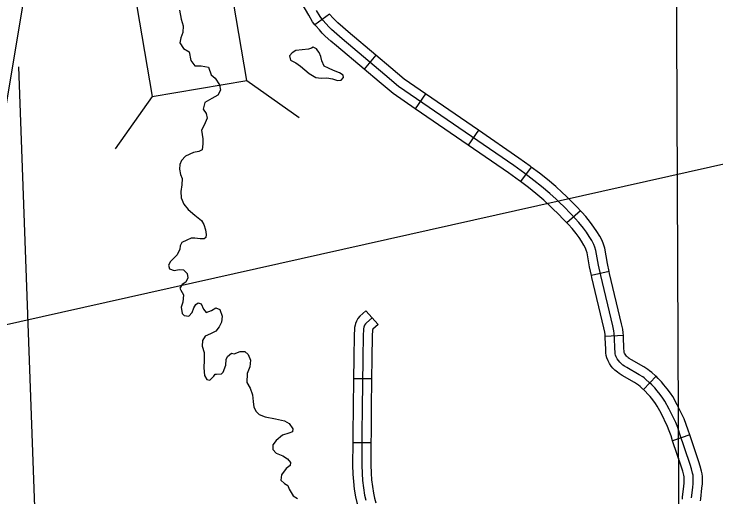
# Model space of a CAD drawing. Extents: x -492261 to -432772, y 1441225 to 1452922.
# Drawn here: x -458703.7 to -458538.4, y 1450967.5 to 1451081.3 of the extents above; entities that cross this region are included whole.
import ezdxf

# ---------------------------------------------------------------- set-up
doc = ezdxf.new("R2010")
doc.units = 0
doc.layers.add('Default', color=7, linetype='Continuous')
doc.layers.add('R_Draft', color=7, linetype='Continuous')

msp = doc.modelspace()

# ---------------------------------------------------------------- linework, layer by layer
at = {"layer": 'Default'}
for p, q in [((-458629.37, 1451081.25), (-458632.82, 1451078.71)), ((-458618.5, 1451071.55), (-458621.28, 1451068.28)), ((-458648.84, 1451065.6), (-458636.54, 1451056.88)), ((-458606.78, 1451062.44), (-458609.21, 1451058.91)), ((-458671.15, 1451061.8), (-458679.87, 1451049.5)), ((-458594.35, 1451053.89), (-458596.78, 1451050.36)), ((-458581.9, 1451045.21), (-458584.48, 1451041.78)), ((-458570.35, 1451034.94), (-458573.51, 1451032.05)), ((-458563.58, 1451020.62), (-458567.77, 1451019.71)), ((-458620.83, 1451011.34), (-458617.97, 1451008.16)), ((-458560.22, 1451005.57), (-458564.5, 1451005.34)), ((-458552.55, 1450995.94), (-458555.53, 1450992.86)), ((-458623.76, 1450995.46), (-458619.48, 1450995.4)), ((-458544.58, 1450982.13), (-458548.64, 1450980.78)), ((-458623.93, 1450980.36), (-458619.65, 1450980.33))]:
    msp.add_line(p, q, dxfattribs=at)
for points in [[(-458757.7, 1450741.98), (-458745.63, 1450812.29), (-458736.45, 1450871.08), (-458726.32, 1450928.11), (-458715.37, 1450995.48), (-458707.04, 1451050.66), (-458697.6, 1451107.2), (-458692.45, 1451138.71), (-458691.87, 1451140.9), (-458691.14, 1451145.04), (-458690.95, 1451148.63), (-458690.58, 1451152.32), (-458689.82, 1451232.97), (-458689.08, 1451310.72), (-458688.32, 1451401.84), (-458688.21, 1451497.57), (-458687.01, 1451560.44), (-458686.91, 1451606.08)], [(-458548.3, 1450741.98), (-458547.83, 1450799.69), (-458547.12, 1450949.17), (-458547.73, 1451095.88)], [(-458632.82, 1451078.71), (-458633.37, 1451079.45), (-458634.29, 1451080.96), (-458642.22, 1451094.47)], [(-458664.71, 1451082.18), (-458664.34, 1451080.01), (-458663.82, 1451078.5), (-458663.92, 1451076.89), (-458664.4, 1451075.65), (-458664.63, 1451074.44), (-458663.77, 1451073.14), (-458662.46, 1451072.34), (-458662.01, 1451070.31), (-458661.09, 1451069.05), (-458659.6, 1451069.03), (-458657.88, 1451068.75), (-458657.29, 1451066.9), (-458656.35, 1451066.13), (-458655.26, 1451064.6), (-458655.08, 1451063.29), (-458655.65, 1451062.16), (-458657.06, 1451061.38), (-458658.75, 1451060.42), (-458659.14, 1451058.86), (-458658.4, 1451057.82), (-458658.17, 1451056.7), (-458658.93, 1451055.08), (-458659.56, 1451053.89), (-458659.22, 1451051.89), (-458659.22, 1451050.68), (-458659.39, 1451049.28), (-458660.12, 1451048.91), (-458661.4, 1451048.65), (-458663.27, 1451047.8), (-458664.21, 1451046.8), (-458664.65, 1451045.79), (-458664.73, 1451044.75), (-458664.5, 1451043.44), (-458664.1, 1451042.51), (-458664.15, 1451041.07), (-458664.37, 1451039.46), (-458664.3, 1451037.97), (-458663.69, 1451036.44), (-458662.69, 1451035.2), (-458661.11, 1451033.89), (-458659.51, 1451032.67), (-458658.97, 1451031.68), (-458658.62, 1451030.45), (-458658.42, 1451029.37), (-458658.49, 1451028.62), (-458658.91, 1451028.3), (-458659.88, 1451028.33), (-458661.12, 1451028.47), (-458662, 1451028.51), (-458662.99, 1451027.99), (-458664.15, 1451027.48)], [(-458544.17, 1450967.34), (-458543.87, 1450969.79), (-458543.8, 1450970.73), (-458543.78, 1450972.2), (-458543.84, 1450972.64), (-458543.94, 1450973.14), (-458544.21, 1450974.18), (-458544.51, 1450975.16), (-458546.99, 1450982.59), (-458547.44, 1450983.87), (-458547.91, 1450985.03), (-458549.47, 1450988.22), (-458550.47, 1450990.05), (-458550.94, 1450990.78), (-458551.6, 1450991.68), (-458552.32, 1450992.55), (-458552.87, 1450993.19), (-458553.55, 1450993.93), (-458554.15, 1450994.51), (-458554.92, 1450995.21), (-458555.37, 1450995.56), (-458555.69, 1450995.79), (-458556.55, 1450996.31), (-458559.43, 1450998), (-458560.01, 1450998.36), (-458560.35, 1450998.6), (-458560.59, 1450998.79), (-458560.79, 1450998.97), (-458561.09, 1450999.27), (-458561.38, 1450999.63), (-458561.68, 1451000.08), (-458561.91, 1451000.51), (-458562.08, 1451000.93), (-458562.14, 1451001.2), (-458562.2, 1451001.67), (-458562.25, 1451002.42), (-458562.34, 1451005.12), (-458562.39, 1451006.01), (-458562.48, 1451006.69), (-458562.73, 1451007.86), (-458565.58, 1451019.72), (-458566.09, 1451022.11), (-458566.7, 1451025.57), (-458566.95, 1451026.34), (-458567.22, 1451027.02), (-458567.65, 1451027.9), (-458568.27, 1451028.9), (-458568.91, 1451029.86), (-458569.65, 1451030.86), (-458570.7, 1451032.15), (-458571.59, 1451033.13), (-458572.59, 1451034.21), (-458574.23, 1451035.89), (-458575.2, 1451036.8), (-458576.08, 1451037.65), (-458577.58, 1451039), (-458579.49, 1451040.62), (-458581.28, 1451042.06), (-458583.43, 1451043.67), (-458586.05, 1451045.59), (-458613.15, 1451064.22), (-458616.37, 1451066.92), (-458626.39, 1451075.44), (-458627.67, 1451076.49), (-458628.93, 1451077.6), (-458629.55, 1451078.23), (-458630.2, 1451078.93), (-458630.99, 1451079.84), (-458631.59, 1451080.65), (-458632.45, 1451082.06)], [(-458618.5, 1451071.55), (-458625.02, 1451077.09), (-458626.28, 1451078.12), (-458627.46, 1451079.16), (-458628, 1451079.71), (-458628.61, 1451080.37), (-458629.32, 1451081.18), (-458629.37, 1451081.25)], [(-458621.28, 1451068.28), (-458627.77, 1451073.8), (-458629.06, 1451074.85), (-458630.41, 1451076.05), (-458631.1, 1451076.75), (-458631.79, 1451077.5), (-458632.66, 1451078.49), (-458632.82, 1451078.71)], [(-458631.87, 1451072.23), (-458632.12, 1451072.62), (-458632.47, 1451073.07), (-458633.28, 1451073.42), (-458633.65, 1451073.21), (-458634.36, 1451072.94), (-458637.32, 1451072.63), (-458638.17, 1451072.15), (-458638.78, 1451071.42), (-458638.61, 1451070.42), (-458637.36, 1451069.74), (-458636.23, 1451068.99), (-458634.16, 1451067.26), (-458632.59, 1451066.3), (-458631.33, 1451066.16), (-458630.07, 1451066.22), (-458628.72, 1451065.96), (-458627.51, 1451065.59), (-458626.65, 1451065.64), (-458626.1, 1451066.29), (-458626.17, 1451066.86), (-458627.04, 1451067.41), (-458628.48, 1451067.98), (-458629.64, 1451068.47), (-458630.65, 1451069.01), (-458631.2, 1451070.26), (-458631.48, 1451071.29), (-458631.87, 1451072.23)], [(-458606.78, 1451062.44), (-458611.85, 1451065.92), (-458614.98, 1451068.55), (-458618.5, 1451071.55)], [(-458702.57, 1451068.8), (-458698.3, 1450950.04), (-458698.5, 1450916.52)], [(-458609.21, 1451058.91), (-458614.45, 1451062.51), (-458617.75, 1451065.28), (-458621.28, 1451068.28)], [(-458594.35, 1451053.89), (-458606.78, 1451062.44)], [(-458596.78, 1451050.36), (-458609.21, 1451058.91)], [(-458581.9, 1451045.21), (-458582.15, 1451045.39), (-458584.81, 1451047.34), (-458594.35, 1451053.89)], [(-458584.48, 1451041.78), (-458584.7, 1451041.95), (-458587.29, 1451043.84), (-458596.78, 1451050.36)], [(-458570.35, 1451034.94), (-458571.03, 1451035.69), (-458572.73, 1451037.42), (-458573.72, 1451038.35), (-458574.62, 1451039.22), (-458576.17, 1451040.62), (-458578.13, 1451042.27), (-458579.97, 1451043.75), (-458581.9, 1451045.21)], [(-458573.51, 1451032.05), (-458574.14, 1451032.74), (-458575.73, 1451034.35), (-458576.68, 1451035.25), (-458577.55, 1451036.08), (-458578.99, 1451037.39), (-458580.85, 1451038.96), (-458582.6, 1451040.37), (-458584.48, 1451041.78)], [(-458563.58, 1451020.62), (-458563.99, 1451022.52), (-458564.61, 1451026.08), (-458564.93, 1451027.07), (-458565.26, 1451027.89), (-458565.77, 1451028.93), (-458566.46, 1451030.05), (-458567.16, 1451031.09), (-458567.95, 1451032.18), (-458569.07, 1451033.55), (-458570.01, 1451034.57), (-458570.35, 1451034.94)], [(-458567.77, 1451019.71), (-458568.2, 1451021.7), (-458568.78, 1451025.05), (-458568.96, 1451025.61), (-458569.18, 1451026.14), (-458569.53, 1451026.86), (-458570.07, 1451027.74), (-458570.67, 1451028.63), (-458571.34, 1451029.55), (-458572.32, 1451030.75), (-458573.17, 1451031.68), (-458573.51, 1451032.05)], [(-458664.15, 1451027.48), (-458664.59, 1451026.64), (-458664.6, 1451025.86), (-458665.28, 1451024.58), (-458666.17, 1451023.59), (-458666.81, 1451023), (-458667.33, 1451022.09), (-458667.08, 1451021.24), (-458665.98, 1451020.89), (-458664.76, 1451021.07), (-458663.76, 1451020.98), (-458662.93, 1451020.17), (-458662.71, 1451019.17), (-458663.2, 1451018.15), (-458664.1, 1451017.53), (-458664.62, 1451016.71), (-458664.41, 1451016.26), (-458663.75, 1451015.1), (-458663.96, 1451013.4), (-458664.31, 1451012.25), (-458664.12, 1451010.7), (-458663.6, 1451010.29), (-458662.54, 1451010.11), (-458661.76, 1451010.99), (-458661.33, 1451012.04), (-458660.86, 1451012.85), (-458660.33, 1451013.26), (-458659.64, 1451013.02), (-458659.09, 1451011.75), (-458658.44, 1451010.96), (-458657.14, 1451011.45), (-458656.18, 1451012.05), (-458655.2, 1451011.67), (-458654.7, 1451010.14), (-458654.81, 1451008.73), (-458655.41, 1451007.59), (-458656.15, 1451006.57), (-458657.4, 1451005.94), (-458658.67, 1451005.39), (-458659.33, 1451004.34), (-458659.41, 1451003.02), (-458658.94, 1451001.57), (-458658.9, 1450999.74), (-458658.97, 1450997.96), (-458658.83, 1450996.13), (-458658.27, 1450995.16), (-458657.58, 1450995.04), (-458656.6, 1450996.01), (-458656.35, 1450996.42), (-458656.01, 1450996.45), (-458654.81, 1450996.51), (-458654.42, 1450996.89), (-458653.83, 1450998.57), (-458653.75, 1450999.89), (-458653.4, 1451000.62), (-458652.48, 1451001.39), (-458651.81, 1451001.2), (-458650.43, 1451001.75), (-458649.31, 1451001.78), (-458648.52, 1451001.08), (-458648.03, 1450999.72), (-458648.13, 1450998.14), (-458648.81, 1450996.63), (-458648.9, 1450994.48), (-458648.09, 1450993.12), (-458647.54, 1450991.56), (-458647.38, 1450989.99), (-458647.18, 1450988.64), (-458646.69, 1450987.68), (-458645.96, 1450986.95), (-458644.57, 1450986.41), (-458642.13, 1450985.93), (-458639.97, 1450985.44), (-458638.93, 1450984.86), (-458638.01, 1450983.57), (-458638.13, 1450982.85), (-458638.96, 1450982.54), (-458640.49, 1450982.07), (-458641.97, 1450980.8), (-458642.72, 1450979.78), (-458642.78, 1450978.69), (-458641.93, 1450977.88), (-458640.36, 1450977.2), (-458639.29, 1450976.48), (-458638.61, 1450975.67), (-458638.68, 1450974.95), (-458639.63, 1450974.21), (-458640.71, 1450972.78), (-458640.85, 1450971.45), (-458639.97, 1450970.7), (-458639.24, 1450970.26), (-458638.88, 1450969.35), (-458637.95, 1450967.83), (-458636.93, 1450967.16)], [(-458560.22, 1451005.57), (-458560.26, 1451006.21), (-458560.37, 1451007.05), (-458560.64, 1451008.33), (-458563.49, 1451020.19), (-458563.58, 1451020.62)], [(-458564.5, 1451005.34), (-458564.53, 1451005.81), (-458564.59, 1451006.32), (-458564.82, 1451007.39), (-458567.67, 1451019.24), (-458567.77, 1451019.71)], [(-458620.83, 1451011.34), (-458622.25, 1451010.07), (-458622.7, 1451009.55), (-458623.08, 1451008.92), (-458623.28, 1451008.41), (-458623.38, 1451008.01), (-458623.49, 1451007.45), (-458623.55, 1451006.91), (-458623.62, 1451005.89), (-458623.7, 1451000.04), (-458623.76, 1450995.46)], [(-458619.4, 1451009.75), (-458620.72, 1451008.57), (-458620.96, 1451008.29), (-458621.16, 1451007.96), (-458621.24, 1451007.75), (-458621.29, 1451007.55), (-458621.37, 1451007.14), (-458621.41, 1451006.73), (-458621.47, 1451005.8), (-458621.56, 1451000), (-458621.72, 1450988.53), (-458621.77, 1450982.57), (-458621.83, 1450975.02), (-458621.75, 1450973.04), (-458621.63, 1450971.39), (-458621.44, 1450969.66), (-458621.15, 1450967.99), (-458620.87, 1450966.74)], [(-458617.97, 1451008.16), (-458619.18, 1451007.07), (-458619.21, 1451007.04), (-458619.25, 1451006.83), (-458619.28, 1451006.55), (-458619.33, 1451005.71), (-458619.41, 1450999.97), (-458619.48, 1450995.4)], [(-458555.53, 1450992.86), (-458555.62, 1450992.95), (-458556.3, 1450993.56), (-458556.66, 1450993.84), (-458556.88, 1450994.01), (-458557.64, 1450994.47), (-458560.53, 1450996.17), (-458561.19, 1450996.57), (-458561.63, 1450996.88), (-458561.96, 1450997.14), (-458562.28, 1450997.42), (-458562.69, 1450997.85), (-458563.1, 1450998.34), (-458563.52, 1450998.98), (-458563.85, 1450999.6), (-458564.14, 1451000.29), (-458564.26, 1451000.83), (-458564.34, 1451001.47), (-458564.39, 1451002.32), (-458564.49, 1451005.02), (-458564.5, 1451005.34)], [(-458552.55, 1450995.94), (-458552.69, 1450996.07), (-458553.54, 1450996.85), (-458554.09, 1450997.27), (-458554.51, 1450997.58), (-458555.45, 1450998.15), (-458558.32, 1450999.84), (-458558.84, 1451000.16), (-458559.07, 1451000.32), (-458559.21, 1451000.43), (-458559.31, 1451000.51), (-458559.48, 1451000.7), (-458559.66, 1451000.91), (-458559.84, 1451001.18), (-458559.97, 1451001.42), (-458560.03, 1451001.58), (-458560.07, 1451001.87), (-458560.11, 1451002.53), (-458560.2, 1451005.21), (-458560.22, 1451005.57)], [(-458544.58, 1450982.13), (-458544.96, 1450983.28), (-458545.43, 1450984.63), (-458545.95, 1450985.9), (-458547.56, 1450989.21), (-458548.63, 1450991.15), (-458549.18, 1450991.99), (-458549.9, 1450993), (-458550.68, 1450993.93), (-458551.27, 1450994.62), (-458552.02, 1450995.43), (-458552.55, 1450995.94)], [(-458623.76, 1450995.46), (-458623.86, 1450988.55), (-458623.91, 1450982.58), (-458623.93, 1450980.36)], [(-458619.48, 1450995.4), (-458619.58, 1450988.51), (-458619.63, 1450982.55), (-458619.65, 1450980.33)], [(-458548.64, 1450980.78), (-458549.01, 1450981.89), (-458549.44, 1450983.12), (-458549.86, 1450984.16), (-458551.37, 1450987.24), (-458552.3, 1450988.95), (-458552.71, 1450989.56), (-458553.29, 1450990.37), (-458553.95, 1450991.16), (-458554.47, 1450991.77), (-458555.08, 1450992.43), (-458555.53, 1450992.86)], [(-458542.09, 1450966.61), (-458542.04, 1450967.11), (-458541.74, 1450969.58), (-458541.65, 1450970.64), (-458541.63, 1450972.34), (-458541.73, 1450973.01), (-458541.85, 1450973.62), (-458542.14, 1450974.76), (-458542.47, 1450975.82), (-458544.58, 1450982.13)], [(-458623.93, 1450980.36), (-458623.98, 1450974.99), (-458623.89, 1450972.91), (-458623.76, 1450971.19), (-458623.56, 1450969.36), (-458623.26, 1450967.57), (-458622.95, 1450966.2), (-458622.54, 1450964.8), (-458622.48, 1450964.64)], [(-458619.65, 1450980.33), (-458619.69, 1450975.06), (-458619.61, 1450973.16), (-458619.49, 1450971.58), (-458619.32, 1450969.96), (-458619.05, 1450968.4), (-458618.8, 1450967.27), (-458618.47, 1450966.15), (-458618.47, 1450966.14)], [(-458546.35, 1450967.05), (-458546.3, 1450967.58), (-458546, 1450970.01), (-458545.94, 1450970.83), (-458545.92, 1450972.06), (-458545.95, 1450972.27), (-458546.03, 1450972.66), (-458546.27, 1450973.6), (-458546.55, 1450974.51), (-458548.64, 1450980.78)]]:
    msp.add_lwpolyline(points, dxfattribs=at)
msp.add_lwpolyline([(-458648.84, 1451065.6), (-458660.24, 1451132.52), (-458682.54, 1451128.73), (-458671.15, 1451061.8)], close=True, dxfattribs=at)
at = {"layer": 'R_Draft'}
msp.add_line((-458276.78, 1451104.14), (-459208.88, 1450895.19), dxfattribs=at)

doc.saveas('drawing.dxf')
